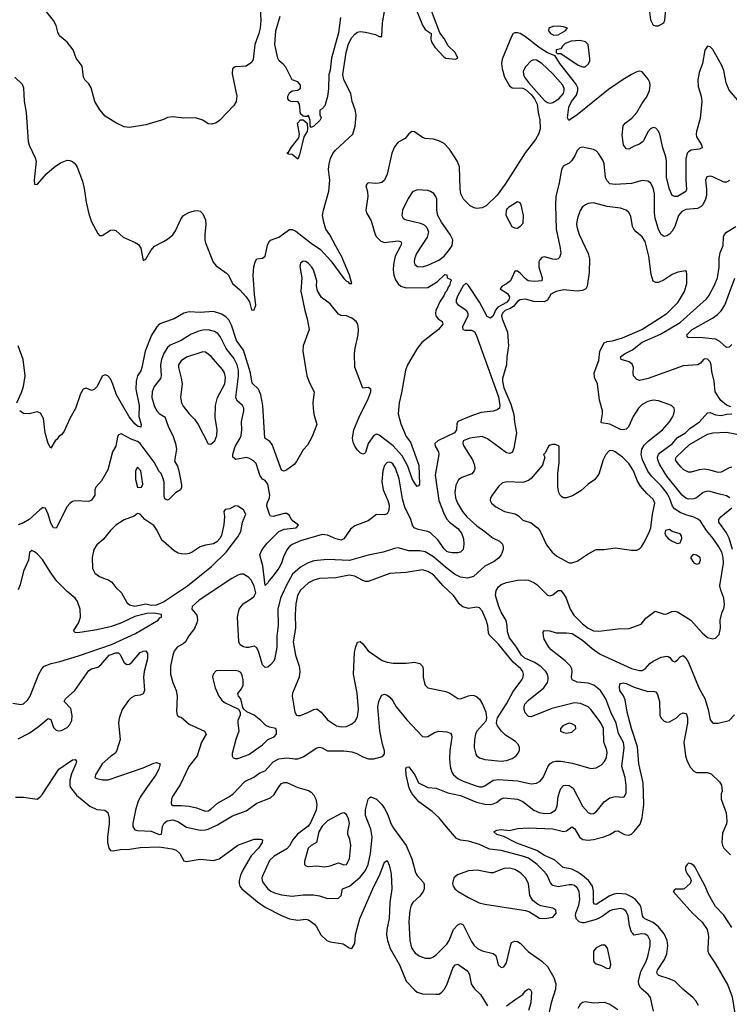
# Model space of a CAD drawing. Header units: inches. Extents: x 884549 to 1028252, y 526810 to 653624.
# Tile 535 of 656: x 938941 to 944171, y 619039 to 626293. Entities that reach past the tile are written whole.
import ezdxf

# ---------------------------------------------------------------- set-up
doc = ezdxf.new("R2010")
doc.units = ezdxf.units.IN
doc.header["$MEASUREMENT"] = 0
for name, color, linetype in [('A9632', 7, 'Continuous'), ('A9641', 7, 'Continuous'), ('A9642', 7, 'Continuous')]:
    doc.layers.add(name, color=color, linetype=linetype)

msp = doc.modelspace()

# ---------------------------------------------------------------- linework, layer by layer
at = {"layer": 'A9632', "color": 5}
for points, elevation in [([(940000, 625558.7), (939986.8, 625553.2), (939870, 625517.1), (939750, 625499.2), (939710, 625504.6), (939650, 625532.1), (939570, 625582.7), (939531.6, 625630), (939495.2, 625690), (939468.1, 625790), (939450, 625819.5), (939420.3, 625850), (939410.2, 625870), (939400.3, 625950), (939358, 626010), (939334, 626070), (939290, 626126.4), (939235.1, 626175.1), (939221.8, 626201.8), (939208.7, 626250), (939190, 626287.7), (939099.5, 626399.5)], 2080), ([(938906, 625870), (938958.7, 625818.7), (938969.7, 625790), (938973.6, 625693.6), (938988, 625610), (939004.2, 625395.8), (939010, 625369.6), (939056, 625276), (939062.3, 625250), (939047.4, 625110), (939050, 625082), (939070, 625079.3), (939141.3, 625158.7), (939194.4, 625205.6), (939241.7, 625238.3), (939290, 625257), (939310, 625256), (939330, 625247.5), (939349.9, 625229.9), (939365.4, 625205.4), (939403.4, 625103.4), (939417, 625050), (939430, 624949.2), (939450, 624862.7), (939470, 624803.7), (939516.6, 624716.6), (939530, 624702.9), (939550, 624702.9), (939610, 624742.4), (939630, 624745.6), (939650, 624739.5), (939703.7, 624690), (939792, 624652), (939816.2, 624636.2), (939832.7, 624610), (939850, 624519.3), (939870, 624529.6), (939907.1, 624592.9), (939935.8, 624624.2), (940000, 624659.2)], 2080), ([(940000, 624060.8), (939970, 624049.7), (939951.8, 624030), (939911.3, 623968.7), (939865.2, 623850), (939841.9, 623730), (939832.9, 623707.1), (939808.9, 623670), (939800.1, 623630), (939798, 623570), (939822.1, 623450), (939819.8, 623370), (939835.6, 623310), (939834, 623290), (939810, 623299.3), (939790, 623314.6), (939748, 623368), (939654.9, 623530), (939628.5, 623608.5), (939610, 623647.8), (939590, 623669.7), (939570, 623677.3), (939550, 623666.6), (939512, 623590), (939490, 623569.4), (939470, 623560.9), (939430, 623577), (939408.4, 623570), (939390, 623536), (939351.3, 623428.7), (939310, 623354), (939270, 623261.2), (939250, 623233.2), (939230, 623222.7), (939217, 623203), (939201.6, 623190), (939170, 623135.3), (939151.7, 623171.7), (939128.6, 623250), (939115.3, 623355.3), (939093.3, 623393.3), (939070, 623402.9), (939010, 623389.6), (938970, 623391.8), (938940.9, 623410)], 2120), ([(938919.7, 623470), (938954.3, 623545.7), (938969, 623590), (938981, 623670), (938967.8, 623790), (938930.7, 623890)], 2120), ([(940000, 623829.6), (939985, 623790), (939978.6, 623750), (939983, 623670), (939978.8, 623650), (939931.9, 623590), (939917.5, 623550), (939914.4, 623510), (939931.9, 623450), (939950, 623413.4), (939970, 623391), (940000, 623372.6)], 2140), ([(940000, 622904.6), (939983.7, 622950), (939970, 622963.7), (939933, 623033), (939830, 623169.9), (939810, 623184.3), (939763.1, 623203.1), (939690, 623242), (939670, 623233.6), (939661.8, 623218.2), (939650.2, 623150), (939624.9, 623110), (939590, 622977.2), (939543.9, 622896.1), (939502, 622850), (939495.5, 622830), (939494, 622790), (939470, 622752), (939450, 622744.2), (939350, 622747.8), (939330, 622742.4), (939310, 622729.6), (939290, 622706), (939210, 622546), (939189.7, 622550), (939170, 622582.7), (939149.8, 622649.8), (939130, 622695.3), (939117.2, 622697.2), (939110, 622697.2), (939090, 622681.6), (939010, 622609.7), (938970, 622585.4), (938930, 622571.8)], 2140), ([(940000, 622448), (939990, 622456.4), (939950, 622538), (939930, 622566.9), (939864.2, 622610), (939830, 622649.4), (939810, 622654), (939785, 622635), (939710, 622608.6), (939650.4, 622570), (939610.3, 622530), (939556.1, 622463.9), (939510, 622425.1), (939486.9, 622390), (939476.1, 622330), (939477.4, 622250), (939494.9, 622214.9), (939530, 622190.4), (939570, 622172.4), (939590, 622168.2), (939620.7, 622150), (939650.4, 622110), (939691.6, 622070), (939730, 621999.1), (939750, 621982), (939790, 621972.9), (939870, 621990.3), (939910, 621980.3), (939950, 621982), (939990, 621998.6), (940000, 622004.7)], 2160), ([(938890, 621256.9), (938950, 621246.4), (938968.3, 621251.7), (938999.3, 621280.7), (939015.2, 621304.8), (939081.4, 621470), (939104.2, 621510), (939121.5, 621530), (939172.8, 621550), (939235.9, 621564.1), (939374.5, 621605.5), (939616.8, 621690), (939794.8, 621770), (939962.4, 621870), (939974.8, 621885.2), (939986, 621890), (939986, 621910), (939930, 621920.9), (939876.9, 621916.9), (939790, 621896.1), (939691.5, 621848.5), (939617.4, 621822.6), (939510, 621797.8), (939370, 621776.8), (939350, 621778.4), (939338.4, 621790), (939374.2, 621845.9), (939389.6, 621890.4), (939386.3, 621950), (939367.2, 622007.2), (939349.6, 622030), (939290, 622080.4), (939215.6, 622155.6), (939165.4, 622225.4), (939110, 622316.9), (939070, 622356.9), (939050, 622372.8), (939030, 622381.6), (939012.1, 622367.9), (939005.4, 622310), (938968.4, 622230), (938944, 622130), (938930, 622092.7)], 2160), ([(938930, 620995.9), (939010, 621036.1), (939076.1, 621083.9), (939150, 621145.5), (939170, 621136), (939190, 621077.3), (939210, 621057.6), (939230, 621053.7), (939250, 621056.9), (939290, 621078.6), (939310, 621100.2), (939324.8, 621130), (939327.1, 621167.1), (939317.3, 621217.3), (939269.6, 621270), (939278.7, 621290), (939346.3, 621350), (939450, 621498.4), (939470, 621510.4), (939516.3, 621523.7), (939539.1, 621540.9), (939601.3, 621610), (939650, 621628.7), (939670, 621628.2), (939679.1, 621619.1), (939710, 621558), (939730, 621542), (939750, 621545.7), (939770, 621561.1), (939830, 621630.4), (939850, 621640.5), (939870, 621642.8), (939876.7, 621636.7), (939883, 621623), (939883.4, 621583.4), (939857.6, 621490), (939852.4, 621450), (939862, 621350), (939850, 621325.1), (939830, 621316.3), (939790, 621311.1), (939762.1, 621297.9), (939742.6, 621277.4), (939697.3, 621210), (939673.3, 621146.7), (939670.2, 621109.8), (939680.6, 620990), (939657.8, 620910), (939646.4, 620890), (939612.3, 620867.7), (939550, 620809.4), (939499.1, 620730), (939496, 620710), (939510, 620702), (939552.5, 620692.5), (939593, 620693), (939850, 620781), (939930, 620816.5), (939950, 620820.3), (939976.3, 620810), (939967.6, 620770), (939945.2, 620730), (939870, 620626.9), (939830, 620564.8), (939812, 620528), (939794.8, 620470), (939773.8, 620370), (939774.6, 620350), (939790, 620324.9), (939810, 620319.7), (939910, 620313.7), (939970, 620290.2), (939986.7, 620293.3), (939993.3, 620350), (940000, 620363.2)], 2140), ([(938910, 620564.4), (938970, 620566), (939070, 620550.5), (939090, 620563.8), (939110, 620588), (939229.8, 620770.2), (939330, 620840.7), (939350, 620842.8), (939359.1, 620830), (939355.2, 620810), (939322.1, 620737.9), (939310.1, 620690), (939311.3, 620651.3), (939316.2, 620636.2), (939358.9, 620578.9), (939458.2, 620498.2), (939510, 620473.8), (939568.5, 620468.5), (939590, 620451), (939599.5, 620410), (939600.8, 620370), (939587.9, 620270), (939587.9, 620230), (939597.3, 620190), (939610, 620172), (939630, 620168.9), (939680.4, 620179.6), (939750, 620182.9), (939830, 620194.7), (939970, 620198.7), (940000, 620194.3)], 2120)]:
    msp.add_lwpolyline(points, dxfattribs=dict(at, elevation=elevation))
at = {"layer": 'A9632', "color": 5, "elevation": 2160}
msp.add_lwpolyline([(939810, 622997), (939794.9, 622970), (939794.9, 622905.1), (939808.7, 622850), (939830, 622846), (939838.4, 622850), (939849.6, 622870.4), (939834, 622970)], close=True, dxfattribs=at)
at = {"layer": 'A9641', "color": 5}
for points, elevation in [([(940572.2, 620000), (940567.4, 619990), (940557.9, 619950), (940558.3, 619930), (940564.4, 619910), (940578.4, 619890), (940692.9, 619792.9), (940750, 619754.6), (940870, 619691.9), (940930, 619669.2), (940990, 619658.6), (941050, 619666.9), (941070, 619662), (941112.7, 619630), (941128.8, 619608.8), (941160.2, 619550), (941204.2, 619510), (941230, 619499.7), (941324.9, 619484.9), (941370, 619455.5), (941390, 619450.6), (941410, 619486), (941417.2, 619550), (941447.4, 619670), (941550, 619906), (941593.1, 619986.9), (941598, 620000)], 2120), ([(940736.8, 620000), (940732.2, 619990), (940726.9, 619970), (940728.1, 619950), (940734.5, 619934.5), (940770.1, 619890.1), (940793.2, 619873.2), (940820.2, 619860.2), (940870, 619846.1), (940950, 619836.6), (941030, 619845.8), (941105.9, 619845.9), (941150, 619838.6), (941210, 619819), (941290, 619821.6), (941310, 619841), (941320.9, 619890), (941371.6, 619908.4), (941450, 619975.5), (941470, 620000)], 2140), ([(941677.8, 620000), (941684.7, 619890), (941670.2, 619790), (941663.2, 619670), (941647.8, 619590), (941645.7, 619550), (941650.9, 619510), (941671.7, 619450), (941740.7, 619330), (941790, 619210.4), (941850, 619145.3), (941870, 619128.9), (941910, 619115.2), (942010, 619112.6), (942030, 619114.3), (942050, 619124.6), (942070, 619147), (942090, 619183.1), (942134.5, 619305.5), (942150, 619330.3), (942170, 619334.9), (942243.4, 619283.4), (942255.8, 619255.8), (942269.3, 619190), (942279.7, 619170), (942292.3, 619152.3), (942337, 619110), (942390, 619028)], 2120), ([(941863.7, 620000), (941870, 619988.8), (941916.2, 619936.2), (941922.3, 619922.3), (941922.9, 619890), (941915.2, 619870), (941890, 619835.1), (941837.6, 619790), (941825.6, 619770), (941817.4, 619730), (941809.3, 619649.3), (941816.1, 619510), (941830, 619454.9), (941855.6, 619415.6), (941890, 619392.3), (941930, 619379.6), (941970, 619379.6), (941990, 619387.4), (942014, 619406), (942090, 619482.4), (942106.8, 619510), (942139, 619590), (942170, 619625.5), (942190, 619634), (942210, 619623.7), (942270, 619501.3), (942290.9, 619470.9), (942315.8, 619450), (942350, 619432.3), (942430, 619412.4), (942443.1, 619403.1), (942452.2, 619390), (942467.2, 619330), (942490, 619310.4), (942510, 619314.4), (942530, 619344), (942557.7, 619470), (942566.6, 619493.4), (942590, 619503.1), (942610, 619500.9), (942630, 619490.3), (942688.6, 619428.6), (942790, 619357.8), (942830, 619318.5), (942877.2, 619237.2), (942892.2, 619190), (942890.2, 619150), (942857.8, 619050), (942835.6, 618950)], 2140), ([(942186.3, 620000), (942166.7, 619993.3), (942140.4, 619970), (942132.2, 619930), (942135.8, 619910), (942148.9, 619888.9), (942173, 619870), (942250, 619826), (942327.1, 619787.1), (942370, 619775.8), (942669.2, 619729.2), (942698.9, 619718.9), (942773.2, 619673.2), (942810.5, 619670.5), (942870, 619681.5), (942895.6, 619710), (942892.6, 619732.6), (942870, 619748.2), (942783.1, 619763.1), (942756.3, 619776.3), (942722.6, 619802.6), (942700.7, 619840.7), (942690, 619929.3), (942670, 619969.7), (942638.7, 620000)], 2160), ([(943612.1, 618987.9), (943591.1, 619090), (943574.3, 619110), (943518.4, 619158.4), (943504.1, 619184.1), (943500.8, 619210), (943519.3, 619280.7), (943556.5, 619350), (943571.9, 619390), (943586.9, 619470), (943587.5, 619510), (943570, 619542.8), (943550, 619554.4), (943522.8, 619557.2), (943470, 619548.7), (943459.4, 619559.4), (943451.1, 619570), (943436.1, 619616.1), (943426.6, 619690), (943408, 619728), (943390, 619739.4), (943370, 619743.7), (943310, 619735.9), (943290, 619728.4), (943233.3, 619686.7), (943190, 619663.9), (943100.4, 619639.6), (943090, 619638.1), (943065.4, 619645.4), (943045.5, 619665.5), (943036.4, 619690), (943039.4, 619710), (943061, 619770), (943068.6, 619810), (943065, 619870), (943050, 619898), (943030, 619913.2), (943010, 619919.2), (942990, 619920.2), (942910, 619905.2), (942870, 619914.6), (942852.8, 619932.8), (942829, 619990), (942821, 620000)], 2140), ([(943943.7, 619030), (943924.4, 619064.4), (943901.6, 619090), (943828.4, 619150), (943768.6, 619208.6), (943726.8, 619226.8), (943651.3, 619250), (943641.3, 619261.3), (943636.8, 619270), (943642.5, 619290), (943693.6, 619370), (943710.5, 619410), (943718.5, 619470), (943712.3, 619510), (943690, 619557.4), (943649.6, 619609.6), (943610, 619641.6), (943548.8, 619668.8), (943538.4, 619678.4), (943530.4, 619690.4), (943521.4, 619750), (943513.6, 619770), (943479.2, 619810), (943450, 619831.5), (943410, 619850.7), (943350, 619856.3), (943319.6, 619850), (943284.9, 619835.1), (943190, 619773.6), (943176.6, 619776.6), (943169.3, 619789.3), (943171.3, 619871.3), (943163.8, 619910), (943134.4, 619950), (943089, 619989), (943072.8, 620000)], 2120), ([(943861.4, 620000), (943881.6, 619970), (943889.4, 619950), (943882.7, 619930), (943839, 619890), (943830, 619886.4), (943772.1, 619887.9), (943757, 619870), (943898.9, 619710), (943970, 619645.1), (944006.8, 619590), (944018.6, 619541.4), (944012.4, 619450), (944012.8, 619430), (944019.7, 619410), (944070, 619335.8), (944159.3, 619179.3), (944193.3, 619093.3), (944212.5, 618970)], 2080), ([(944190, 619604.2), (944130, 619695.5), (944070, 619760.3), (944050, 619792.9), (944017.1, 619850), (943990, 619913.1), (943945, 620000)], 2080), ([(942530, 619027), (942590, 619072.8), (942649.7, 619110), (942670, 619137.1), (942690, 619154), (942705.5, 619145.5), (942712.9, 619130), (942709.3, 619050), (942690, 618993.3)], 2120), ([(943056.8, 619010), (943076.1, 619043.9), (943090, 619053.4), (943110, 619058.9), (943170, 619050.3), (943250, 619054.2), (943290, 619040.2), (943350, 618999.7)], 2140)]:
    msp.add_lwpolyline(points, dxfattribs=dict(at, elevation=elevation))
at = {"layer": 'A9641', "color": 5, "elevation": 2160}
msp.add_lwpolyline([(943255.1, 619475.1), (943230, 619475.1), (943190, 619454.5), (943170.6, 619430), (943170, 619362), (943174.8, 619350), (943190, 619337.3), (943230, 619324.9), (943270, 619302.8), (943290, 619306), (943297.2, 619330), (943296, 619350), (943273.6, 619453.6)], close=True, dxfattribs=at)
at = {"layer": 'A9642', "color": 5}
for points, elevation in [([(941869.5, 626350), (941910, 626253), (941930, 626220.8), (941974, 626190), (941971.8, 626150), (941975.5, 626130), (941999.8, 626090), (942070, 626016), (942080.7, 626010), (942150, 626002.8), (942170.1, 626010), (942150.8, 626050), (942099.7, 626099.7), (942070, 626153.5), (942036.9, 626196.9), (941948.8, 626428.8)], 2080), ([(940714.4, 626370), (940718.4, 626290), (940713.1, 626230), (940703.5, 626190), (940674.4, 626110), (940661.3, 625998.7), (940650, 625976.4), (940610, 625950.4), (940530, 625945.5), (940509.7, 625930.3), (940506.7, 625893.3), (940540.4, 625730), (940537.7, 625690), (940518.3, 625661.7), (940413, 625550), (940390, 625531.8), (940357.3, 625522.6), (940330, 625526.5), (940290, 625552.6), (940238, 625570), (940150, 625568.1), (940070, 625578.3), (940030, 625571.3), (940000, 625558.7)], 2080), ([(940000, 624659.2), (940030, 624675.5), (940070, 624708), (940090, 624737.3), (940130.8, 624829.2), (940148.8, 624850), (940187.7, 624872.3), (940230, 624885.3), (940250, 624887.8), (940270, 624882.9), (940290, 624863.8), (940310, 624818), (940313.5, 624786.6), (940305.1, 624710), (940306.1, 624670), (940309.9, 624650), (940366.3, 624506.3), (940390, 624478.4), (940466, 624426), (940479.3, 624410), (940509.8, 624350), (940563.4, 624303.4), (940611.4, 624251.4), (940634.2, 624214.2), (940650, 624155.3), (940654, 624154), (940670, 624156.2), (940682.3, 624190), (940671.1, 624270), (940661.7, 624410), (940666.7, 624473.3), (940675.9, 624510), (940690, 624529.9), (940730, 624534.8), (940749.4, 624550.6), (940768, 624632), (940775.3, 624650), (940790, 624668.2), (940850, 624689.6), (940930, 624747.4), (940950, 624747.2), (940975.5, 624735.5), (941090, 624645.4), (941158.8, 624598.8), (941235.2, 624515.2), (941330, 624385.8), (941350, 624366.5), (941361.8, 624361.8), (941370, 624349.8), (941390, 624349), (941371.3, 624410), (941313, 624550), (941270, 624623.6), (941228.1, 624708.1), (941198.6, 624750), (941182.1, 624802.1), (941173.6, 624850), (941179, 624890), (941220.3, 625030), (941225.8, 625110), (941216.2, 625190), (941221.2, 625230), (941232.7, 625270), (941250, 625308), (941268.5, 625331.5), (941395.6, 625450), (941412.7, 625507.3), (941419.8, 625590), (941414.8, 625630), (941391.3, 625690), (941382.1, 625750), (941330.1, 625850), (941323, 625890), (941346.1, 626050), (941365.2, 626114.8), (941390, 626160.7), (941410, 626186.5), (941430, 626200.6), (941450, 626206.8), (941490, 626202.2), (941563.5, 626183.5), (941590, 626169.7), (941610, 626169.3), (941614.7, 626270), (941632.9, 626367.1)], 2080), ([(941305.5, 626310), (941290, 626195.3), (941240.2, 626010), (941230, 625922), (941219.3, 625890), (941216.7, 625783.3), (941210, 625726), (941190, 625658), (941170, 625635.3), (941152.7, 625627.3), (941152.7, 625592.7), (941162, 625570), (941152, 625550), (941110, 625508), (941090, 625498), (941082, 625510), (941081.2, 625550), (941070, 625588), (941059.9, 625580.1), (941039.3, 625579.3), (941030, 625581.2), (941010, 625599.3), (941003.1, 625670), (940990, 625689.7), (940950, 625687), (940930, 625695.6), (940917.8, 625710), (940917.1, 625730), (940930, 625754.9), (940950, 625769.1), (940990, 625773), (941010.7, 625789.3), (941011.1, 625810), (940990, 625835.3), (940948.7, 625850), (940902, 625942), (940884.1, 625964.1), (940854, 625990), (940842.7, 626010), (940822.7, 626110), (940829.7, 626209.7), (940862, 626318)], 2060), ([(943583.8, 626350), (943591, 626291), (943610, 626253.1), (943626.5, 626246.5), (943650, 626246.6), (943689.5, 626270), (943697.2, 626290), (943702.8, 626370)], 2080), ([(944250, 625681.7), (944170, 625774.3), (944148.1, 625828.1), (944130, 625918), (944115.7, 625955.7), (944050, 626073.6), (944030, 626092.3), (944010, 626097.2), (943992, 626068), (943974, 625970), (943950, 625902.9), (943939.6, 625850), (943941.6, 625801.6), (943963.5, 625730), (943967.8, 625690), (943955.9, 625564.1), (943928.3, 625470), (943926.2, 625450), (943930.2, 625430), (943967, 625370), (943970.4, 625350), (943950, 625338.9), (943890, 625331.4), (943870, 625320.3), (943861.8, 625310), (943851.4, 625268.6), (943850.1, 625110.1), (943856.2, 625043.8), (943850, 625028), (943790, 624991.3), (943769.8, 624989.8), (943750, 624997), (943730, 625045.1), (943708.1, 625130), (943708.7, 625250), (943703.5, 625283.5), (943682.4, 625350), (943658.8, 625450), (943650, 625471.2), (943630, 625493.7), (943610, 625498), (943590, 625488.2), (943570, 625465.6), (943538.6, 625401.4), (943530, 625389.6), (943510, 625376.3), (943470, 625361.3), (943430, 625338.7), (943410, 625340.7), (943390.9, 625370.9), (943382.4, 625442.4), (943389.9, 625510.1), (943404.2, 625530), (943451.8, 625568.2), (943489.9, 625610), (943526.6, 625673.4), (943566.7, 625730), (943583.6, 625770), (943587.8, 625807.8), (943584.3, 625830), (943573.9, 625853.9), (943530, 625909.8), (943510, 625914), (943490, 625907.8), (943450, 625890.2), (943388.1, 625851.9), (943282, 625778), (943050, 625591), (942989.6, 625549.6), (942979.3, 625570), (942989.6, 625649.6), (943009, 625690), (943043.9, 625736.1), (943055.9, 625770), (943055.2, 625790), (943041, 625821), (942921.3, 625970), (942886.8, 626026.8), (942830, 626049.8), (942770, 626087.8), (942670, 626167), (942630, 626190.5), (942610, 626196.8), (942590, 626196.2), (942578, 626190), (942565.2, 626170), (942497, 626003), (942491.1, 625970), (942497.1, 625930), (942515.3, 625870), (942550, 625804.7), (942571.6, 625791.6), (942650, 625787.8), (942670, 625777.8), (942710, 625742.1), (942736.1, 625710), (942754.2, 625670), (942762.3, 625610), (942775.6, 625555.6), (942776, 625490), (942764.6, 625450), (942743, 625410), (942667.3, 625312.7), (942519.2, 625080.8), (942459, 625001), (942378.4, 624921.6), (942350, 624906.4), (942310, 624900.9), (942290, 624906.1), (942262.1, 624922.1), (942213.2, 624970), (942191.2, 625010), (942186.5, 625046.5), (942181.9, 625210), (942168, 625248), (942110, 625338.3), (942070, 625379.8), (942030, 625400.4), (941990, 625413.7), (941930, 625417.7), (941910, 625424.4), (941850, 625466), (941830.5, 625469.5), (941810, 625452.7), (941782.4, 625417.6), (941730, 625389.7), (941702.7, 625357.3), (941683.2, 625310), (941650, 625155.1), (941630, 625109.7), (941610, 625092.4), (941590, 625087.3), (941564.9, 625084.9), (941510, 625091.6), (941499.3, 625080.7), (941493.4, 625070), (941505.2, 625025.2), (941506.7, 624990), (941492.6, 624890), (941496.9, 624870), (941531.4, 624810), (941560.7, 624710), (941570, 624692.4), (941601.8, 624661.8), (941630, 624651), (941730, 624664.2), (941750, 624657.6), (941754.7, 624650), (941750.1, 624630), (941708.9, 624550), (941695.9, 624490), (941693.9, 624450), (941699.8, 624410), (941710, 624376.4), (941730, 624346.5), (941750, 624329.2), (941790, 624317.8), (941950, 624319.1), (942019, 624361), (942074.8, 624414.8), (942090, 624414), (942092, 624392), (942118, 624378), (942122, 624370), (942115.3, 624364.7), (942110, 624335.3), (942098.4, 624321.6), (942090, 624296), (942077.6, 624282.4), (942070, 624262.4), (942041, 624219), (942009.1, 624150), (942006, 624130), (942009.1, 624110), (942024.9, 624090), (942055.6, 624070), (942059, 624050), (942026.8, 624010), (941906, 623914), (941871.8, 623870), (941798.6, 623750), (941784.2, 623710), (941756.1, 623543.9), (941738, 623470), (941730.7, 623390), (941750, 623314.8), (941790, 623222), (941821.3, 623181.3), (941882, 623010), (941888.3, 622871.7), (941880.7, 622859.3), (941870, 622854.5), (941850, 622879.6), (941834.5, 622910), (941802.9, 623002.9), (941759.1, 623079.1), (941692.8, 623152.8), (941590, 623233.1), (941570, 623239.7), (941550, 623229.4), (941510, 623171.5), (941490, 623104), (941482.5, 623097.5), (941470, 623092.3), (941450, 623102), (941430, 623121.6), (941410, 623151.8), (941399.7, 623179.7), (941395, 623210), (941403.9, 623270), (941440.4, 623359.5), (941510, 623499.1), (941529, 623550), (941528, 623570), (941510, 623582), (941470, 623579), (941412.3, 623732.3), (941407.6, 623830), (941413.1, 623873.1), (941436.8, 623970), (941438.9, 624010), (941432.9, 624050), (941420.9, 624070), (941390, 624095.1), (941350, 624109.9), (941310, 624114.1), (941290, 624124.1), (941230, 624199.4), (941166.3, 624246.3), (941135, 624295), (941129.2, 624329.2), (941129.9, 624370), (941107, 624450), (941095, 624470), (941070, 624496.2), (941050, 624510.6), (941030, 624514.4), (941010, 624499.5), (941004.7, 624475.3), (941019.4, 624390), (941012.7, 624292.7), (941042, 624150), (941059.7, 624090), (941073.4, 624010), (941029.3, 623890.7), (941028.1, 623851.9), (941057.7, 623670), (941076.6, 623616.6), (941112.1, 623550), (941102.5, 623470), (941103.8, 623430), (941110, 623385.5), (941130.9, 623310), (941097.8, 623222.2), (941062, 623158), (941030, 623124), (940982, 623038), (940963.5, 623016.5), (940910, 622975.3), (940890, 622965.8), (940870, 622973), (940802.1, 623162.1), (940784.6, 623184.6), (940746.6, 623210), (940732.8, 623450), (940717.8, 623530), (940700.2, 623570), (940655.3, 623615.3), (940642.7, 623690), (940590, 623858.5), (940540.2, 623930), (940503, 624043), (940481.9, 624081.9), (940462.1, 624102.1), (940430, 624122.4), (940370, 624143.7), (940270, 624135.4), (940190, 624139.8), (940150.7, 624130), (940079.1, 624090), (940000, 624060.8)], 2120), ([(944172.6, 625107.4), (944150, 625094.7), (944130, 625095.4), (944050, 625134.2), (944030, 625139.3), (944005.4, 625134.6), (943996.1, 625110), (944003.1, 625043.1), (944001.9, 624998.1), (943995.6, 624970), (943975.4, 624930), (943963, 624917), (943936.9, 624903), (943850, 624894.6), (943820.2, 624879.8), (943797.5, 624850), (943769.4, 624770), (943750, 624735.3), (943730, 624712.8), (943710, 624699.8), (943690, 624696), (943670, 624709.7), (943650, 624746.6), (943624.7, 624830), (943619.5, 624870), (943619.1, 625010), (943610, 625054.5), (943589.8, 625089.8), (943570, 625102.7), (943530, 625108.9), (943450, 625086.8), (943330, 625077.5), (943290, 625084.5), (943270, 625106.3), (943258.9, 625130), (943249.7, 625230), (943238.2, 625258.2), (943210, 625303.7), (943190, 625326.6), (943170, 625336), (943090, 625353.2), (943070, 625349), (943050, 625328.7), (943033, 625290), (943007.7, 625252.3), (942990, 625236.2), (942947.3, 625212.7), (942933.3, 625186.7), (942917.2, 625090), (942893.4, 624990), (942889.2, 624930), (942894.4, 624750), (942925.2, 624610), (942928.5, 624570), (942918.5, 624541.4), (942908.6, 624531.4), (942893.4, 624526.6), (942870, 624528.5), (942810, 624544.8), (942790, 624540.5), (942775.1, 624524.9), (942768.4, 624510), (942766.7, 624470), (942792.4, 624390), (942790.3, 624370), (942736.4, 624363.6), (942689.9, 624369.9), (942666.2, 624386.2), (942630, 624425.4), (942610, 624440.5), (942590, 624439.5), (942559.6, 624370), (942530, 624346.8), (942496.4, 624330), (942482.4, 624310), (942535.4, 624275.4), (942550.1, 624250.1), (942547.2, 624230), (942528.9, 624210), (942465.2, 624174.8), (942447.8, 624152.2), (942430, 624112.1), (942410, 624093.7), (942386.8, 624106.8), (942330, 624212), (942250, 624334.5), (942230.9, 624350.9), (942210, 624331.1), (942170, 624260.5), (942158, 624230), (942159.2, 624210), (942170, 624193.4), (942232.4, 624152.4), (942244.2, 624130), (942243.8, 624110), (942204.6, 624030), (942208.2, 624010), (942225.1, 624005.1), (942270, 624004.4), (942292.2, 623992.2), (942305.9, 623970), (942470, 623514), (942480.9, 623450), (942476.3, 623430), (942461.1, 623418.9), (942430, 623409.5), (942341.7, 623398.3), (942270, 623374), (942170, 623331.8), (942163.5, 623316.5), (942160.4, 623270), (942145.4, 623250), (942022.7, 623190), (942000.2, 623170), (942003.2, 623150), (942028, 623110), (942031.4, 623090), (942002.9, 622937.1), (942030.7, 622750), (942070, 622650.3), (942090, 622614.2), (942110.1, 622590.1), (942170, 622543.8), (942196.5, 622510), (942212, 622468), (942214, 622430), (942208.4, 622390), (942190.5, 622370), (942170, 622364), (942130, 622364), (942102.7, 622370), (942090, 622375.8), (942070, 622395.4), (942022, 622462), (941970, 622511.2), (941950, 622521.8), (941877.3, 622537.3), (941848.3, 622550), (941836.8, 622570), (941825.1, 622610), (941780.5, 622700.5), (941762.8, 622762.8), (941738.2, 622910), (941712, 622990), (941690, 623019.7), (941675.6, 623030), (941670, 623033.5), (941650, 623031.1), (941630, 623009.5), (941616.5, 622970), (941610.2, 622890), (941619.1, 622830), (941654.3, 622750), (941664.4, 622715.6), (941662.8, 622677.2), (941650, 622653.2), (941630, 622645.1), (941570, 622648), (941510, 622600.4), (941410, 622563), (941379.9, 622540.1), (941330, 622468), (941310, 622459.1), (941270, 622467.7), (941210, 622496.4), (941170, 622499.8), (941010, 622454.2), (940950, 622426.5), (940927.2, 622410), (940910, 622388.3), (940884.8, 622335.2), (940870, 622288), (940850, 622251.1), (940810, 622195.1), (940778.7, 622161.3), (940770, 622144), (940750, 622123.7), (940733.7, 622270), (940710.7, 622350), (940727.8, 622390), (940764.4, 622435.6), (940850, 622521.3), (940890, 622539), (940979, 622550), (940996, 622570), (940957.1, 622597.1), (940939, 622619), (940930, 622639.3), (940910, 622656), (940890, 622656), (940810, 622633.2), (940790, 622635.3), (940781.2, 622650), (940763, 622710), (940764.7, 622730), (940781.7, 622770), (940783.9, 622790), (940770.7, 622870), (940750, 622898.4), (940730, 622907.6), (940710, 622937), (940682.9, 623022.9), (940664, 623044), (940630, 623063.1), (940610, 623066.2), (940532.9, 623052.9), (940511.6, 623070), (940513.1, 623093.1), (940530, 623147.7), (940566.2, 623210), (940572.8, 623230), (940577.8, 623270), (940576.4, 623330), (940593.2, 623410), (940592, 623432), (940584.4, 623450), (940544.4, 623484.4), (940533.3, 623510), (940554.6, 623665.4), (940554.2, 623710), (940542.8, 623750), (940519.7, 623799.7), (940463.2, 623870), (940419.4, 623959.4), (940400.4, 623980.4), (940376.6, 623996.6), (940330, 624007.9), (940290, 624005), (940262.3, 623997.7), (940204.7, 623975.3), (940130, 623929.9), (940050, 623893.8), (940030, 623877.2), (940000.1, 623830), (940000, 623829.6)], 2140), ([(944181.6, 623441.6), (944150, 623454), (944108.5, 623488.5), (944067.6, 623550), (944060.5, 623630), (944041.8, 623701.8), (944036.4, 623750), (944030, 623771.5), (944010, 623792), (943990, 623794.7), (943981.6, 623790), (943958.5, 623761.5), (943938.8, 623750), (943830, 623743.5), (943573.4, 623650), (943510, 623635.6), (943490, 623640.9), (943464.5, 623670), (943461.6, 623690), (943466, 623730), (943456, 623756), (943432.9, 623772.9), (943373.2, 623790), (943369.5, 623809.5), (943398.7, 623830), (943458.9, 623861.1), (943530, 623916), (943664.5, 623975.5), (943810, 624062.7), (944002.7, 624237.3), (944020.5, 624259.5), (944062.6, 624337.4), (944083.9, 624390), (944096.5, 624470), (944095.5, 624535.5), (944104.8, 624575.2), (944125.3, 624630), (944127.7, 624692.3), (944134.8, 624710), (944151.6, 624728.4), (944219.7, 624770)], 2140), ([(944190, 623899.6), (944170, 623880.7), (944150, 623878.4), (944101.4, 623921.4), (944070, 623938.2), (943950.9, 623950.9), (943869.8, 623949.8), (943860.1, 623960.1), (943857.6, 623970), (943898.5, 624010), (944046.9, 624093.1), (944081.5, 624118.5), (944111.7, 624148.3), (944138.8, 624190), (944210.7, 624389.3)], 2120), ([(940000, 623372.6), (940010, 623366.4), (940037.5, 623290), (940069.3, 623230), (940088.2, 623170), (940095.6, 623130), (940081.2, 623041.2), (940104, 623004), (940115, 622970), (940134.7, 622865.3), (940134.4, 622845.6), (940127.3, 622830), (940090, 622807.3), (940041.4, 622758.6), (940030, 622753.2), (940010, 622762), (940005.1, 622785.1), (940005.1, 622885.1), (940001.2, 622901.2), (940000, 622904.6)], 2140), ([(944174.5, 622770), (944150, 622785.3), (944090, 622798.5), (944030, 622818), (944010, 622819.8), (943977.6, 622810), (943930.3, 622770), (943910, 622762), (943870, 622761.2), (943850, 622768.6), (943822.8, 622790), (943710, 622929.1), (943657.2, 623017.2), (943643.9, 623050), (943642.7, 623070), (943649.1, 623090), (943658.4, 623101.6), (943750, 623167.8), (943790, 623215.3), (943847.3, 623250), (943879.7, 623280.3), (943950.7, 623330), (944010, 623395.8), (944030, 623399.3), (944070, 623381.2), (944110, 623375.6), (944153.9, 623386.1), (944190, 623388.7)], 2140), ([(944190, 622995.4), (944170, 622990.4), (944110, 622958.1), (944090, 622956.3), (944030, 622975), (943990, 622982.1), (943950, 622977), (943890, 622958.9), (943870, 622960.3), (943836.9, 622976.9), (943815.3, 622995.3), (943785.7, 623030), (943774.7, 623050), (943780.5, 623070), (943876.9, 623163.1), (944010, 623238.9), (944050.4, 623249.6), (944150, 623253), (944330, 623220.3)], 2120), ([(940000, 622004.7), (940022, 622018), (940177.4, 622122.6), (940355.7, 622264.3), (940463.9, 622370), (940550, 622481.7), (940570, 622521.6), (940582.6, 622590), (940608.7, 622650), (940590, 622680.7), (940550, 622708.8), (940530, 622710.7), (940490, 622689.4), (940456, 622684), (940446.8, 622670), (940450.5, 622630.5), (940446.7, 622573.3), (940427.3, 622492.7), (940415.3, 622470), (940393.6, 622446.4), (940370, 622431.7), (940310, 622422.4), (940270, 622409.8), (940213.4, 622370), (940190, 622359.4), (940164.8, 622355.2), (940130, 622358.2), (940110, 622363.7), (940080.4, 622380.4), (940000, 622448)], 2160), ([(944194.7, 622390), (944170, 622473.8), (944150, 622511.7), (944094.4, 622590), (944094.8, 622610), (944108.8, 622630), (944190, 622697.6)], 2140), ([(942821, 620000), (942802.7, 620022.7), (942755.2, 620070), (942690, 620114.4), (942648, 620130), (942490, 620171.9), (942402.9, 620182.9), (942330, 620217.1), (942250, 620240.3), (942190, 620248.9), (942161.3, 620261.3), (942085.6, 620345.6), (942032.7, 620412.7), (941980.3, 620460.3), (941882.9, 620530), (941833.7, 620590), (941811.7, 620630), (941789.1, 620729.1), (941787.9, 620772.1), (941792.9, 620787.1), (941810, 620788), (941853.7, 620730), (941880.7, 620670), (941950, 620637), (942010, 620632.2), (942096.5, 620596.5), (942190, 620577.1), (942308.7, 620528.7), (942370, 620512.5), (942409.2, 620510.7), (942430, 620514.8), (942454.2, 620525.8), (942490, 620552.3), (942510, 620559.7), (942610, 620549.3), (942650, 620532.6), (942730, 620469.4), (942770, 620452.3), (942810, 620445), (942852.1, 620447.9), (942889.9, 620470.1), (942901.4, 620498.6), (942909, 620570), (942921.2, 620610), (942930.6, 620629.4), (942949.7, 620650), (942966, 620654), (942990, 620651.3), (943020.9, 620630), (943090, 620498), (943130, 620452), (943150, 620442), (943170, 620443.7), (943190, 620455.8), (943248.3, 620530), (943290, 620560.2), (943330, 620570.2), (943390, 620564.4), (943398, 620570), (943410, 620598), (943411.4, 620650), (943402.5, 620710), (943378.9, 620790), (943396.4, 620930), (943391.8, 620968.2), (943354.2, 621034.2), (943337.7, 621110), (943299.1, 621190), (943260.5, 621290), (943221.5, 621350), (943173.3, 621390), (943130, 621403.8), (943050, 621413.3), (943012, 621430), (943007.6, 621450), (943012.1, 621490), (943009.8, 621509.8), (942999.8, 621530), (942961.4, 621570), (942859.3, 621650), (942841.8, 621670), (942807.4, 621730), (942801.4, 621750), (942798.9, 621781.1), (942806.2, 621793.8), (942849.1, 621790.9), (942896.1, 621776.1), (942970, 621776.8), (943013.7, 621770), (943090, 621721.9), (943160.8, 621660.8), (943219.6, 621619.6), (943450, 621514), (943510, 621498.4), (943530, 621496.9), (943550, 621510.2), (943586.5, 621550), (943610, 621567.3), (943670, 621595.2), (943710, 621602.7), (943720.2, 621600.2), (943733.5, 621593.5), (943750, 621570.5), (943770, 621562.4), (943790, 621576.4), (943810, 621599.3), (943830, 621608.2), (943850, 621590.5), (943870, 621556.4), (943947, 621370), (943992, 621292), (944015.6, 621210), (944030, 621134.8), (944050, 621110.5), (944090, 621110.5), (944170, 621130.8), (944210, 621171)], 2140), ([(943072.8, 620000), (943050, 620015.4), (943010, 620033.7), (942947.4, 620047.4), (942884, 620104), (942810, 620134), (942753.1, 620173.1), (942606.2, 620226.2), (942510, 620275.8), (942458.4, 620290), (942436.2, 620310), (942458.8, 620321.2), (942490, 620326.9), (942550, 620320.2), (942610, 620335.2), (942690, 620339.7), (942870, 620331.8), (942950, 620313.1), (942970, 620316.8), (943010, 620346), (943030, 620334.6), (943070, 620267), (943092.8, 620252.8), (943130, 620247.4), (943170, 620252.5), (943246.7, 620273.4), (943289.9, 620290.1), (943330, 620314.7), (943350, 620316.2), (943399.5, 620290), (943430, 620284.5), (943450, 620292.1), (943470, 620311.4), (943513, 620367), (943530, 620412.7), (943542, 620510), (943535.9, 620670), (943505.4, 620810), (943495.4, 620935.4), (943450.4, 621070), (943419.2, 621190), (943402.9, 621282.9), (943390.9, 621310.9), (943365, 621350), (943361.6, 621378.4), (943364.2, 621395.8), (943370, 621403), (943390, 621408), (943410, 621403), (943470, 621375.1), (943570, 621343.8), (943610, 621345.3), (943630, 621340.4), (943641.4, 621321.4), (943655.8, 621270), (943659.7, 621170), (943670, 621146.4), (943690, 621125.3), (943710, 621118), (943730, 621120.9), (943782.9, 621150), (943810, 621175.6), (943830, 621186.7), (943850, 621181.7), (943855, 621175), (943862, 621150), (943862.5, 621110), (943835.6, 620970), (943849.3, 620870), (943861.8, 620830), (943884.3, 620784.3), (943910, 620755.3), (943930, 620746), (944007.8, 620747.8), (944037.4, 620737.4), (944098, 620678), (944114.4, 620654.4), (944118, 620610), (944111.3, 620590), (944111.3, 620550), (944147.3, 620450), (944152.9, 620390), (944150, 620369), (944120.7, 620299.3), (944116.5, 620230), (944120.7, 620210), (944130, 620188.8), (944179.5, 620139.5)], 2120), ([(940000, 620363.2), (940005.6, 620374.4), (940028.7, 620391.3), (940070, 620397.9), (940106.5, 620386.5), (940170, 620343.2), (940270, 620322.2), (940310, 620323.8), (940330, 620329.3), (940400, 620360), (940510, 620428.1), (940610, 620464.4), (940690, 620520.2), (940790, 620559), (940816.3, 620583.7), (940850, 620641.6), (940870, 620666.4), (940890, 620673.7), (940910, 620671.8), (940990, 620635.6), (941070, 620614), (941090, 620602.4), (941110, 620579.3), (941123.2, 620550), (941131.1, 620510), (941126.5, 620470), (941084.1, 620375.9), (941067.8, 620352.2), (940988.3, 620291.7), (940955.1, 620250), (940930, 620206.2), (940910, 620184.5), (940817.3, 620130), (940781.8, 620098.2), (940736.8, 620000)], 2140), ([(941470, 620000), (941490, 620024.6), (941509.7, 620069.7), (941526.2, 620150), (941539, 620270), (941529.9, 620330), (941490, 620429.6), (941490, 620471), (941510, 620550.7), (941518.9, 620561.1), (941530, 620568.4), (941570, 620550.3), (941610, 620510.3), (941630, 620481.1), (941655, 620435), (941677.6, 620370), (941695.7, 620335.7), (941790.2, 620210), (941831.3, 620110), (941858, 620010), (941863.7, 620000)], 2140), ([(940000, 620194.3), (940064.6, 620184.6), (940094.3, 620174.3), (940122, 620150), (940150, 620095.2), (940170, 620091.4), (940270, 620109.2), (940370, 620097.8), (940410, 620110.3), (940550, 620211.5), (940670, 620256), (940716.5, 620256.5), (940730.6, 620250), (940728.5, 620230), (940700.8, 620190), (940647.3, 620132.7), (940587.6, 620032.4), (940572.2, 620000)], 2120), ([(941598, 620000), (941630, 620086), (941650, 620099.1), (941664.8, 620064.8), (941677.1, 620010), (941677.8, 620000)], 2120), ([(942638.7, 620000), (942628.4, 620010), (942590, 620031.4), (942550, 620040.7), (942510, 620038.4), (942430, 620006.4), (942410, 620006.6), (942313.9, 620026.1), (942250, 620021.7), (942186.3, 620000)], 2160), ([(943945, 620000), (943919.1, 620050), (943910, 620061.7), (943890, 620074.6), (943870, 620077.6), (943860.7, 620070), (943848.9, 620051.1), (943848.6, 620030), (943854.7, 620010), (943861.4, 620000)], 2080)]:
    msp.add_lwpolyline(points, dxfattribs=dict(at, elevation=elevation))
for points, elevation in [([(942910, 626246.1), (942870, 626242.3), (942840.2, 626230), (942838.2, 626210), (942852.3, 626192.3), (942878.8, 626178.8), (942910, 626180.2), (942962, 626210), (942977.6, 626230), (942950, 626239.9)], 2120), ([(943070, 626139.7), (943005.3, 626134.7), (942962.1, 626117.9), (942941.4, 626098.6), (942930, 626077.2), (942894, 626070), (942894, 626050), (942903.6, 626043.6), (942930, 626044.7), (943057.8, 625957.8), (943090, 625945.2), (943110, 625946.7), (943133.3, 625966.7), (943143.2, 625990), (943143.6, 626003.6), (943129.9, 626109.9), (943110.3, 626130.3)], 2120), ([(942730, 625997.4), (942710.3, 625989.7), (942670, 625944.7), (942656.9, 625923.1), (942652.8, 625910), (942654.5, 625890), (942662.7, 625870), (942690.1, 625830), (942810, 625697.6), (942830, 625682.9), (942850, 625678.5), (942870, 625681.7), (942914.5, 625710), (942948.5, 625750), (942954.9, 625770), (942954, 625786), (942944.3, 625810), (942870, 625895.1), (942790, 625971.1), (942750, 625994.8)], 2140), ([(940990, 625266), (940950, 625299.5), (940921.5, 625301.5), (940909.5, 625310), (940922.5, 625317.5), (940945.2, 625354.8), (940998.3, 625421.7), (941002.4, 625450), (940989.6, 625530.4), (941010, 625556.3), (941030, 625556), (941061, 625530), (941062, 625490), (941059.1, 625470), (941036.3, 625430), (941002.5, 625297.5)], 2060), ([(941870, 625039.7), (941836.3, 625023.7), (941803.4, 624976.6), (941761.5, 624890), (941758.7, 624850), (941768.4, 624830), (941781.5, 624821.5), (941894.9, 624794.9), (941922.5, 624782.5), (941941.8, 624761.8), (941953.6, 624730), (941944.5, 624690), (941865.6, 624570), (941850.2, 624530), (941849.2, 624510), (941854, 624490), (941874, 624474), (941910, 624472.4), (941950, 624484.7), (942030, 624522), (942070, 624551), (942110, 624598.6), (942129.1, 624630), (942133.6, 624670), (942114.5, 624710), (942050, 624801.6), (942023.5, 624850), (942014.8, 624890), (942015, 624970), (942008.8, 624990), (941992.3, 625012.3), (941970, 625027.8), (941950, 625034.4)], 2140), ([(943170, 624943.1), (943130, 624939.1), (943110.2, 624929.8), (943090, 624913.3), (943072.6, 624887.4), (943051.1, 624830), (943045.2, 624790), (943046.7, 624766.7), (943064.1, 624710), (943130.2, 624570), (943141.8, 624530), (943139.1, 624430), (943123.2, 624330), (943114.9, 624310), (943090, 624298.7), (943050, 624292.2), (942950, 624301.8), (942895.5, 624290), (942855.5, 624270), (942832.3, 624227.7), (942806.7, 624213.3), (942730, 624216.5), (942670, 624233.1), (942630, 624229.9), (942610, 624217.2), (942579.6, 624180.4), (942555.8, 624164.2), (942520.2, 624150), (942498.5, 624130), (942493.1, 624110), (942496.4, 624090), (942536.6, 623990), (942544, 623890), (942531.2, 623808.8), (942528.1, 623750), (942498.7, 623650), (942498.5, 623630), (942510, 623580.3), (942561, 623461), (942583.7, 623383.7), (942588, 623328), (942603.5, 623250), (942583.8, 623136.2), (942570, 623103.6), (942550, 623097.4), (942530, 623102.7), (942390, 623204.4), (942350, 623221.2), (942258, 623210), (942210.4, 623190), (942207.4, 623170), (942213.4, 623150), (942279.1, 623050), (942293.4, 623010), (942295.2, 622984.8), (942291.8, 622968.2), (942272.4, 622947.6), (942200, 622920), (942176, 622904), (942156.5, 622863.5), (942149.3, 622810.7), (942154.2, 622770), (942167.8, 622730), (942204.3, 622670), (942236.3, 622630), (942310, 622563.5), (942370, 622522.7), (942430, 622473.6), (942477.1, 622450), (942498.7, 622430), (942504.6, 622410), (942503.6, 622390), (942488.8, 622350), (942470, 622325.1), (942438.5, 622301.5), (942370, 622265.8), (942287, 622190), (942242.1, 622177.9), (942190, 622186.8), (942146.8, 622206.8), (942078.4, 622258.4), (941990, 622336), (941930, 622372.9), (941890, 622380.3), (941810, 622379.4), (941730, 622400.7), (941702.8, 622397.2), (941620.7, 622370), (941510, 622347.4), (941372.2, 622307.8), (941210, 622316.5), (941110, 622305.9), (941062, 622290), (941010, 622260.3), (940952.7, 622207.3), (940901.9, 622118.1), (940864.1, 622030), (940843.5, 621950), (940845.8, 621830), (940835.8, 621750), (940836.5, 621670), (940821.3, 621590), (940813.7, 621566.3), (940790, 621539.5), (940770, 621523.7), (940750, 621519.3), (940730, 621539.3), (940700.6, 621640.6), (940687.6, 621667.6), (940670, 621678.3), (940630, 621668.7), (940610, 621667.8), (940590, 621673.5), (940567, 621687), (940555.1, 621710), (940545.6, 621890), (940558.7, 621950), (940587.4, 621990), (940650, 622027.6), (940670, 622045.1), (940681.2, 622070), (940670, 622119.8), (940650, 622161.8), (940630, 622182.9), (940590, 622208.2), (940570, 622208.1), (940550, 622201.2), (940504.7, 622175.3), (940264.6, 622015.4), (940212.4, 621970), (940210.2, 621950), (940246.6, 621906.6), (940251.2, 621871.2), (940247.5, 621850), (940230, 621807.8), (940187.1, 621752.9), (940163.6, 621710), (940145.7, 621694.3), (940102.3, 621670), (940079.5, 621640.5), (940068.7, 621610), (940053.5, 621530), (940051.8, 621471.8), (940069.5, 621409.5), (940093.4, 621350), (940102.4, 621310), (940095.9, 621195.9), (940101, 621170), (940116.8, 621156.8), (940130, 621153.4), (940190, 621101.7), (940303, 621050), (940314.3, 621030), (940280.2, 620970), (940250.2, 620870), (940188.3, 620791.7), (940123.1, 620656.9), (940066.3, 620570), (940059.5, 620550), (940058, 620518), (940059.1, 620510), (940070, 620502.4), (940130, 620503.2), (940190, 620497.6), (940245.1, 620485.1), (940310, 620460.7), (940330, 620464.5), (940350, 620476.9), (940398.7, 620521.3), (940487.6, 620570), (940514.6, 620590), (940600.5, 620679.5), (940667, 620713), (940710, 620743.6), (940750, 620758.4), (940810, 620826.2), (940850, 620846.8), (940910, 620855), (940970, 620846.7), (940992.1, 620847.9), (941030, 620862.2), (941130, 620929), (941150, 620933.1), (941170, 620928.8), (941210, 620906), (941330, 620906.2), (941390, 620899.3), (941426.9, 620886.9), (941470, 620862), (941512.7, 620847.3), (941550, 620848.4), (941615.9, 620864.1), (941630, 620882), (941630, 620906), (941615.2, 620955.2), (941594.8, 621054.8), (941580.6, 621230), (941587.2, 621270), (941600.7, 621299.3), (941610, 621315.5), (941630, 621324.4), (941650, 621317.1), (941670, 621300.5), (941690, 621275.5), (941716.1, 621230), (941794.6, 621134.6), (941910, 621012.7), (941930, 621008.5), (941950, 621012.7), (941998.3, 621041.7), (942029.7, 621050.3), (942090, 621047.2), (942116.5, 621036.5), (942124.6, 621024.6), (942127.3, 621007.3), (942111.7, 620908.3), (942108.6, 620848.6), (942112.7, 620790), (942125.4, 620750), (942137.6, 620730), (942170, 620702.7), (942210, 620682.8), (942298.4, 620650), (942330, 620641.5), (942350, 620641.6), (942370, 620647.8), (942430, 620689.5), (942470, 620695.2), (942610, 620686.2), (942710, 620663.8), (942750, 620668.1), (942776.5, 620683.5), (942799.8, 620710), (942832.8, 620787.2), (942847.7, 620810), (942870, 620825.6), (942890, 620831), (942930, 620829.4), (943015.4, 620815.4), (943150, 620777.2), (943190, 620780.7), (943230, 620802.8), (943250, 620825.5), (943263.2, 620850), (943271.2, 620890), (943269.2, 620910), (943245.4, 620970), (943243.7, 621070), (943230, 621103.5), (943212.9, 621130), (943150, 621210.8), (943129.9, 621229.9), (943075, 621255), (943030, 621259.2), (942863, 621217), (942710, 621156.9), (942690, 621159.6), (942666.8, 621186.8), (942658.7, 621210), (942658.4, 621230), (942664.4, 621250), (942690, 621279.2), (942804.6, 621370), (942830.7, 621410), (942837.1, 621430), (942836.8, 621450), (942830.8, 621470), (942818.2, 621490), (942784.3, 621524.3), (942737.9, 621557.9), (942664.4, 621590), (942639.8, 621610), (942597.3, 621677.3), (942550, 621738), (942536.6, 621783.4), (942534.8, 621830), (942526.6, 621866.6), (942490, 621928.2), (942471.5, 621970), (942448.2, 622050), (942453.5, 622086.5), (942470, 622114), (942490, 622131.6), (942530, 622147.4), (942610, 622164), (942666.6, 622166.6), (942690, 622162.7), (942730, 622146.5), (942751.7, 622131.7), (942830, 622054), (942848.2, 622048.2), (942870, 622055.6), (942910, 622087.1), (942930, 622088.2), (942950, 622062.9), (942967.8, 622030), (942999.3, 621950), (943025.7, 621905.7), (943090, 621842.2), (943130.4, 621810), (943170, 621789.2), (943210, 621787.2), (943350, 621804.9), (943432.5, 621807.5), (943520.8, 621839.2), (943556.6, 621883.4), (943625.6, 621934.4), (943690, 621913.4), (943710, 621915.5), (943748.5, 621931.6), (943770, 621934.9), (943790, 621930.3), (943888, 621870), (943970, 621776.4), (944010, 621740.5), (944050, 621730.6), (944070, 621737.3), (944096.3, 621763.7), (944105.1, 621810), (944102.7, 621870), (944119.5, 621930), (944130, 621952), (944134.7, 621985.3), (944129.7, 622030), (944107.7, 622090), (944101.6, 622121.6), (944128.3, 622288.3), (944126, 622330), (944115.2, 622370), (944094.2, 622410), (944053.4, 622470), (944002.4, 622530), (943958.1, 622598.1), (943944, 622610), (943910, 622626.6), (943850, 622645), (943810, 622662.9), (943768.4, 622690), (943752.6, 622710), (943729.4, 622770), (943708.1, 622810), (943670, 622858.2), (943597.5, 622930), (943570, 622967.3), (943532, 623050), (943521.5, 623090), (943526, 623130), (943542.5, 623157.5), (943572.4, 623187.6), (943677.7, 623270), (943729.7, 623330), (943755.8, 623370), (943763, 623390), (943767.3, 623410), (943763.7, 623430), (943744, 623450), (943650, 623484.2), (943610, 623488.7), (943570, 623479.8), (943530, 623457.2), (943501.8, 623430), (943462, 623370), (943427.3, 623292.7), (943410, 623276.3), (943390, 623271.1), (943370, 623273.5), (943290, 623313.1), (943230, 623323.6), (943225.7, 623330), (943237.6, 623390), (943236.8, 623410), (943214.5, 623490), (943200.5, 623610), (943176.8, 623656.8), (943174, 623690), (943210, 623781), (943218, 623850), (943248.9, 623911.1), (943270, 623923.2), (943310, 623925.9), (943382.9, 623950), (943526.2, 624010), (943710, 624129.4), (943790.8, 624210), (943804.5, 624230), (943842, 624290), (943857.2, 624350), (943858.4, 624418.4), (943855.5, 624435.5), (943850, 624442), (943791.9, 624431.9), (943750, 624416), (943690, 624376.9), (943650, 624356.9), (943630, 624356.2), (943610, 624366.6), (943594.8, 624414.8), (943578.6, 624550), (943550, 624658.4), (943530, 624692.4), (943483.5, 624730), (943466.4, 624750), (943458.8, 624770), (943446, 624846), (943431.5, 624871.5), (943411.6, 624890), (943370, 624904.2), (943270, 624916)], 2160), ([(942610, 624755.6), (942590, 624757.8), (942570, 624768), (942526.8, 624850), (942529.8, 624890), (942537.2, 624902.8), (942550, 624916.9), (942610, 624954.6), (942626.1, 624946.1), (942635.2, 624930), (942651.4, 624851.4), (942649.2, 624790.8), (942630, 624769.7)], 2120), ([(940290, 623845.6), (940170, 623806.8), (940130, 623778.5), (940112.3, 623750), (940112.1, 623730), (940132.3, 623652.3), (940137.9, 623610), (940125.7, 623510), (940134.6, 623470), (940146.6, 623446.6), (940189.2, 623390), (940229.2, 623350), (940257.4, 623310), (940329, 623169), (940350, 623164.4), (940378.9, 623190), (940394.5, 623230), (940396.4, 623270), (940382.5, 623362.5), (940384.1, 623450), (940399.6, 623510), (940452.6, 623610), (940457.8, 623657.8), (940451.2, 623690), (940436.1, 623716.1), (940352, 623812), (940310, 623842.8)], 2160), ([(942890, 623162.4), (942870, 623162.4), (942850, 623157.6), (942839.1, 623150), (942816, 623104), (942802, 623090), (942811.3, 623070), (942793.4, 623010), (942710, 622913.7), (942690, 622897.3), (942650, 622883.5), (942532.8, 622887.2), (942499.6, 622880.4), (942470, 622853.6), (942423.7, 622790), (942410.4, 622770), (942408.5, 622750), (942418.4, 622730), (942450, 622704.6), (942514, 622670), (942592.4, 622652.4), (942616.8, 622636.8), (942650, 622605.7), (942710, 622585.5), (942758, 622550), (942774.4, 622530), (942823.7, 622423.7), (942864.6, 622370), (942901.2, 622341.2), (942990, 622292.2), (943010, 622290.2), (943050, 622304.1), (943130, 622358), (943190, 622390.5), (943250, 622390.7), (943330, 622401.6), (943450, 622384.9), (943490, 622384), (943510, 622394.8), (943525.2, 622410), (943542, 622438), (943579, 622510), (943594, 622550), (943605.1, 622650), (943622.4, 622730), (943610, 622759.6), (943562.7, 622802.7), (943515.6, 622855.6), (943494.2, 622894.2), (943464.7, 622970), (943430, 623023.9), (943384.4, 623070), (943330, 623109.8), (943310, 623118.5), (943284.7, 623115.3), (943262.3, 623090), (943242.7, 623050), (943210, 622944), (943176.7, 622903.3), (943130.7, 622870), (943077.7, 622822.3), (943016.2, 622783.8), (942970, 622769.6), (942950, 622769.6), (942936.9, 622776.9), (942923.7, 622790), (942914, 622810), (942908, 622848), (942906.9, 622950), (942916.9, 623030), (942918, 623150)], 2180), ([(943730, 622538), (943701, 622530), (943694.8, 622510), (943702.8, 622490), (943721, 622470), (943750, 622450.8), (943790, 622434.8), (943810, 622438), (943820.9, 622470), (943818, 622490), (943810, 622504), (943750, 622522.7)], 2180), ([(943910, 622353.2), (943902, 622350), (943886, 622330), (943902, 622302), (943910, 622291.3), (943930, 622281), (943950, 622286), (943959.3, 622310), (943956, 622330), (943930, 622349)], 2180), ([(941910, 622239.5), (941790, 622219.9), (941670, 622212.4), (941510, 622154), (941490, 622154.2), (941470, 622161.2), (941410, 622193.8), (941370, 622200.4), (941270, 622179.9), (941150, 622175.5), (941110, 622164.1), (941070, 622144.2), (941011.8, 622090), (940989.5, 622050), (940977, 621990), (940971.5, 621911.5), (940973.5, 621810), (940957.1, 621710), (940974.2, 621610), (940999.8, 621530), (941006.7, 621490), (941001.6, 621450), (940952.7, 621330), (940950.3, 621310), (940970, 621192), (940982, 621170), (940990, 621166), (941010, 621167.3), (941070, 621190.4), (941108.7, 621211.3), (941130, 621215.6), (941162.7, 621190), (941210, 621134.3), (941274.8, 621090), (941310, 621082.4), (941350, 621084.7), (941390, 621104.4), (941414.1, 621125.9), (941430, 621157.3), (941437.1, 621210), (941428.7, 621330), (941400.7, 621470), (941409.8, 621630), (941415.3, 621664.7), (941430, 621706.8), (941450, 621713), (941470, 621694.9), (941510, 621642.4), (941612.8, 621572.8), (941650, 621560.3), (941693, 621553), (941790, 621552.7), (941850, 621558.5), (941890.4, 621550), (941908.7, 621530), (941914.6, 621510), (941916, 621450), (941924, 621404), (941930.5, 621390), (941950.3, 621370.3), (942082.5, 621342.5), (942110.2, 621330.2), (942170, 621292.2), (942190, 621290.4), (942247.9, 621312.1), (942270, 621315.6), (942290, 621313.4), (942310, 621304.9), (942330, 621286), (942353.1, 621250), (942376, 621190), (942382, 621150), (942375.8, 621124.2), (942310.2, 621050), (942301.3, 621030), (942292.7, 620990), (942291.2, 620931.2), (942302.3, 620882.3), (942310.4, 620870), (942330, 620854.6), (942370, 620843.2), (942490, 620830.3), (942530, 620836), (942570, 620848.7), (942599.5, 620870), (942616.2, 620890), (942625.6, 620910), (942625.6, 620930), (942616.3, 620950), (942595.9, 620975.9), (942522, 621022), (942491.9, 621050), (942463.5, 621090), (942456.4, 621110), (942456.9, 621130), (942463.5, 621150), (942530, 621253.1), (942577.4, 621342.6), (942642, 621430), (942652, 621450), (942654.2, 621470), (942648.7, 621490), (942633.6, 621510), (942578.5, 621558.5), (942470, 621693.3), (942401.9, 621761.9), (942395.6, 621775.6), (942390.6, 621830), (942380.2, 621870), (942350, 621936.9), (942330, 621958.7), (942310, 621963.7), (942250, 621956.1), (942206.5, 621966.5), (942184.6, 621984.6), (942138.4, 622050), (942061.5, 622121.5), (941990, 622202), (941950, 622228.5)], 2180), ([(940530, 621498.8), (940390, 621496), (940367.9, 621472.1), (940362, 621450), (940380.8, 621370), (940409.3, 621309.3), (940430, 621279.3), (940450, 621261.3), (940553.4, 621213.4), (940564.9, 621190), (940564.9, 621170), (940549.1, 621130.9), (940547.8, 621112.2), (940557.1, 621050), (940534.9, 620990), (940506.6, 620886.6), (940506, 620870), (940515.2, 620855.2), (940528.7, 620848.7), (940550, 620848.9), (940630, 620880.2), (940729.6, 620950), (940770, 620990.7), (940817.2, 621010), (940832.7, 621030), (940834, 621054), (940828.7, 621070), (940781, 621081), (940754, 621094), (940719.3, 621130), (940670, 621169.6), (940614, 621194), (940593.1, 621213.1), (940586, 621226), (940571.2, 621290), (940554, 621310), (940549.7, 621329.7), (940576.7, 621363.2), (940587.2, 621390), (940588.9, 621430), (940581.4, 621461.4), (940570, 621483), (940553.7, 621493.7)], 2180), ([(942990, 621109.3), (942970, 621102), (942944.9, 621090), (942927.7, 621070), (942926.8, 621050), (942950, 621040.7), (942970, 621037.3), (943010, 621042.8), (943039, 621070), (943037.2, 621090), (943010, 621106)], 2180), ([(941330, 620449.6), (941310, 620444.4), (941210, 620391.2), (941169.6, 620350.4), (941146.6, 620310), (941129.4, 620230.6), (941088.8, 620210), (941068.1, 620190), (941039.5, 620090), (941039.3, 620070), (941050, 620059.3), (941070, 620053.7), (941130, 620057.8), (941190, 620051.8), (941230, 620058.9), (941290, 620081.5), (941330, 620066.2), (941350, 620069.3), (941371.4, 620110), (941380.7, 620210), (941374.3, 620254.3), (941359.6, 620290), (941358.7, 620310), (941372.1, 620370), (941365.5, 620405.5), (941350, 620437.2)], 2160)]:
    msp.add_lwpolyline(points, close=True, dxfattribs=dict(at, elevation=elevation))

doc.saveas('drawing.dxf')
